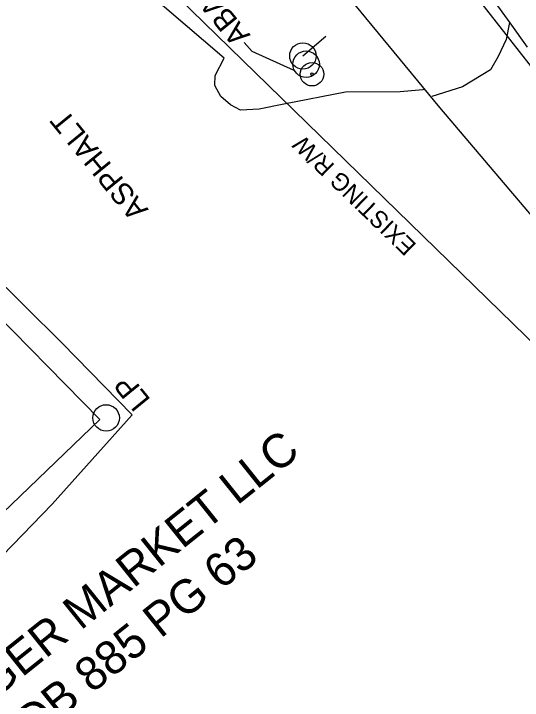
# Model space of a CAD drawing. Extents: x 472260 to 482161, y 489063 to 507124.
# Drawn here: x 473728.1 to 473822.3, y 505863.8 to 505991.2 of the extents above; entities that cross this region are included whole.
import ezdxf

# ---------------------------------------------------------------- set-up
doc = ezdxf.new("R2010")
doc.units = 0
for name, color, linetype in [('Exist Roads Change in Surface', 7, 'Continuous'), ('Exist Structure Minor Drop Inlet Cogo Elevation', 7, 'Continuous'), ('Exist Structure Minor Pipes CMP 15 Inch Cogo Point CELL', 7, 'Continuous'), ('Exist Structure Minor Pipes CMP 66 Inch Cogo Point CELL', 7, 'Continuous'), ('Prop Drainage Structure Catch Basin Convert From Junction Box Label', 7, 'Continuous'), ('Prop Drainage Structure Drop Inlet Grate 2 Wide Slots and Sag Grates 840 22 Label', 7, 'Continuous'), ('Prop Drainage Structure Pipe Collar Label', 7, 'Continuous'), ('Prop Drainage Structure Pipe RCP 18in Class III', 7, 'Continuous'), ('Prop Drainage Structure Pipe RCP 24in Class III Label', 7, 'Continuous'), ('Prop Drainage Structure Pipe RCP 48in Class III Label', 7, 'Continuous'), ('Prop Drainage Structure Pipe RCP 66in Class III Label', 7, 'Continuous'), ('Prop Drainage Structure Pipe Stub Out CELL', 7, 'Continuous'), ('Prop Drainage Structure Pipe Welded Steel 66in Label', 7, 'Continuous'), ('Prop Earthen Structure Ditch Flow Line', 7, 'Continuous'), ('Prop NEU Channel Block Detail Label', 7, 'Continuous'), ('Prop SS Fill Line', 7, 'Continuous'), ('Scratch_Level_7', 7, 'Continuous')]:
    doc.layers.add(name, color=color, linetype=linetype)

msp = doc.modelspace()

# ---------------------------------------------------------------- linework, layer by layer
at = {"layer": 'Exist Structure Minor Drop Inlet Cogo Elevation'}
msp.add_line((473869.19, 505886.24), (473671.42, 506079.35), dxfattribs=at)
at = {"layer": 'Exist Structure Minor Pipes CMP 66 Inch Cogo Point CELL'}
msp.add_lwpolyline([(473921.44, 505846.02), (473887.79, 505882.78), (473879.78, 505891.54), (473831, 505945.55), (473807.05, 505973.81), (473771.45, 506017.03), (473736.95, 506058.76), (473715.4, 506086.94)], dxfattribs=at)
at = {"layer": 'Prop Drainage Structure Catch Basin Convert From Junction Box Label'}
msp.add_line((473853.04, 505944.25), (473809.83, 505999.54), dxfattribs=at)
at = {"layer": 'Prop Drainage Structure Pipe Collar Label'}
for centre in [(473782.26, 505981.84), (473745.19, 505916.2)]:
    msp.add_circle(centre, 2.46, dxfattribs=at)
at = {"layer": 'Prop Drainage Structure Pipe RCP 18in Class III'}
msp.add_lwpolyline([(473819.95, 505989.58), (473819.32, 505986.4), (473817.86, 505983.25), (473816.45, 505980.81), (473811.23, 505977.65), (473805.55, 505975.86)], dxfattribs=at)
at = {"layer": 'Prop Drainage Structure Pipe RCP 24in Class III Label'}
for radius in [2.18, 0.24]:
    msp.add_circle((473783.36, 505979.99), radius, dxfattribs=at)
at = {"layer": 'Prop Drainage Structure Pipe RCP 48in Class III Label'}
msp.add_lwpolyline([(473780.07, 505980.7), (473772.26, 505984.21), (473770.79, 505985.9)], dxfattribs=at)
at = {"layer": 'Prop Drainage Structure Pipe Stub Out CELL'}
msp.add_lwpolyline([(473823.28, 505984.98), (473820.08, 505989.55), (473816.84, 505994.08)], dxfattribs=at)
at = {"layer": 'Prop Earthen Structure Ditch Flow Line'}
for points in [[(473804.1, 505977.12), (473803.9, 505977.06), (473799.7, 505976.69), (473789.56, 505976.67), (473778.14, 505974.45), (473773.59, 505973.52), (473770.1, 505973.29), (473768.28, 505974.3), (473766.48, 505975.83), (473765.34, 505977.91), (473765.4, 505979.74), (473767.08, 505982.97), (473755.99, 505992.41), (473741.7, 506004.2), (473726.1, 506017.21), (473707.96, 506030.39), (473685.74, 506050.29), (473682.56, 506052.7), (473675.11, 506045.13), (473669.11, 506039.17), (473665.82, 506036.28)], [(473623.17, 505862.54), (473631.67, 505871.55), (473635.86, 505873.86), (473659.81, 505895.65), (473701.95, 505932.97), (473710.11, 505940.82), (473713.9, 505943.62), (473716.67, 505945.1), (473720.03, 505945.14), (473723.01, 505943.95), (473737.02, 505930.05), (473750.05, 505916.76)], [(473685.49, 505848.83), (473735.17, 505900.17), (473750.05, 505916.76)]]:
    msp.add_lwpolyline(points, dxfattribs=at)
at = {"layer": 'Prop NEU Channel Block Detail Label'}
for q in [(473785.9, 505987.07), (473781.67, 505983.37)]:
    msp.add_line((473781.67, 505983.37), q, dxfattribs=at)
msp.add_circle((473781.67, 505983.37), 2.45, dxfattribs=at)
at = {"layer": 'Prop SS Fill Line'}
msp.add_lwpolyline([(473627.83, 505862.1), (473701.07, 505931.97), (473707.34, 505925.41), (473721.4, 505938.92), (473744, 505915.92), (473680.09, 505854.33)], dxfattribs=at)

# ---------------------------------------------------------------- texts
at = {"layer": 'Exist Roads Change in Surface'}
msp.add_text('ASPHALT', height=4, rotation=129.2456, dxfattribs=at).set_placement((473753.14, 505954.87))
at = {"layer": 'Exist Structure Minor Pipes CMP 15 Inch Cogo Point CELL'}
msp.add_text('EXISTING R/W', height=3.2, rotation=135.859, dxfattribs=at).set_placement((473802.89, 505948.35))
at = {"layer": 'Prop Drainage Structure Drop Inlet Grate 2 Wide Slots and Sag Grates 840 22 Label'}
msp.add_text('US19/129 BLAIRSVILLE HWY PAVED ROADWAY VARIES', height=4, rotation=129.2455, dxfattribs=at).set_placement((473876.55, 505982.14))
at = {"layer": 'Prop Drainage Structure Pipe RCP 66in Class III Label'}
for s, p in [('ABANDONED POLE', (473772.04, 505987.24)), ('LP', (473753.58, 505919.57))]:
    msp.add_text(s, height=4, rotation=129.2456, dxfattribs=at).set_placement(p)
at = {"layer": 'Prop Drainage Structure Pipe Welded Steel 66in Label'}
msp.add_text('DB 885 PG 63', height=6.25, rotation=38.6712, dxfattribs=at).set_placement((473731.7, 505856.29))
at = {"layer": 'Scratch_Level_7'}
msp.add_text('RANGER MARKET LLC', height=6.25, rotation=38.6712, dxfattribs=at).set_placement((473710.74, 505852.87))

doc.saveas('drawing.dxf')
